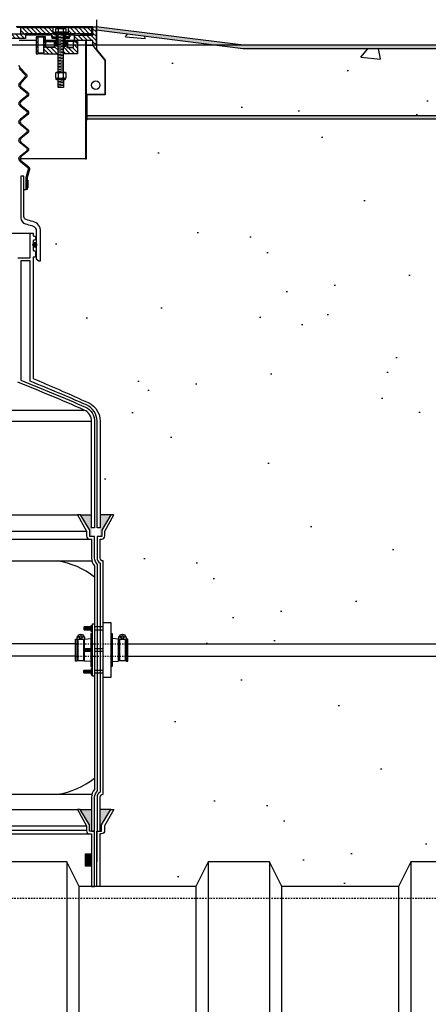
# Model space of a CAD drawing. Extents: x -169 to 7270, y -140 to 2984.
# Tile 607 of 656: x 6628 to 6661, y 906 to 986. Entities that reach past the tile are written whole.
import ezdxf

# ---------------------------------------------------------------- set-up
doc = ezdxf.new("R2010")
doc.units = 0
doc.header["$MEASUREMENT"] = 0
doc.header["$PDSIZE"] = 1
doc.linetypes.add('HIDDEN3', pattern=[0.1875, 0.125, -0.0625])
doc.linetypes.add('HIDDEN5', pattern=[0.05, 0.025, -0.025])
doc.layers.get('DEFPOINTS').update_dxf_attribs({"linetype": 'CONTINUOUS'})
for name, color, linetype in [('BOOT-CONDUIT', 1, 'CONTINUOUS'), ('CONCRETE-HATCH', 2, 'CONTINUOUS'), ('CONDUIT', 2, 'CONTINUOUS'), ('DIM', 3, 'CONTINUOUS'), ('FRP-COLLAR', 1, 'CONTINUOUS'), ('FRP-SUMP', 2, 'CONTINUOUS'), ('MULTI-PORT-MANHOLE', 4, 'CONTINUOUS'), ('MULTI-PORT-MANHOLE-HATCH', 252, 'CONTINUOUS'), ('MULTI-PORT-SHROUD', 1, 'CONTINUOUS'), ('PEAGRAVEL-HATCH', 3, 'CONTINUOUS'), ('TANK-SLAB', 6, 'CONTINUOUS'), ('TANK-UST', 5, 'CONTINUOUS'), ('TANK-UST-RIB', 7, 'CONTINUOUS')]:
    doc.layers.add(name, color=color, linetype=linetype)
doc.layers.add('FREEZE-LINES', color=8, linetype='CONTINUOUS', plot=False)
doc.styles.add('SIMPLEX', font='simplex')
doc.dimstyles.new('DIM64', dxfattribs={"dimscale": 64, "dimtxt": 0.09375, "dimasz": 0.09375, "dimexe": 0.0625, "dimexo": 0.0625, "dimgap": 0.046875, "dimtad": 1, "dimdec": 4, "dimzin": 3, "dimdsep": 46, "dimlunit": 4, "dimtxsty": 'SIMPLEX', "dimcen": 0, "dimclrd": 256, "dimclre": 256, "dimclrt": 256, "dimadec": 0, "dimazin": 0, "dimtfac": 1, "dimtdec": 4, "dimtmove": 0, "dimatfit": 3, "dimfxl": 1, "dimfrac": 2, "dimtolj": 1, "dimtzin": 0, "dimarcsym": 0})
pattern_1 = [(135, (14594.70566, -192.00985), (0.176776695, 0.176776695), [])]

# ---------------------------------------------------------------- blocks, each defined once
blk = doc.blocks.new('*D74')
at = {"layer": 'DEFPOINTS', "color": 0, "transparency": 16777216}
for p in [(7015.7, 978.296), (6391.694, 978.015), (6391.694, 700.523)]:
    blk.add_point(p, dxfattribs=at)
at = {"layer": 'DIM', "lineweight": -2, "transparency": 16777216}
for p, q in [((7015.7, 974.296), (7015.7, 696.523)), ((6391.694, 974.015), (6391.694, 696.523)), ((7009.7, 700.523), (6397.694, 700.523))]:
    blk.add_line(p, q, dxfattribs=at)
at = {"layer": 'DIM', "transparency": 16777216}
for points in [[(6397.694, 701.523), (6397.694, 699.523), (6391.694, 700.523)], [(7009.7, 701.523), (7009.7, 699.523), (7015.7, 700.523)]]:
    blk.add_solid(points, dxfattribs=at)
at = {"layer": 'DIM', "transparency": 16777216, "insert": (6703.697, 708.095), "char_height": 6, "attachment_point": 5, "style": 'SIMPLEX'}
blk.add_mtext('\\A1;52\'-0" (F.V. TANK SLAB)', dxfattribs=at)

msp = doc.modelspace()

# ---------------------------------------------------------------- hatches: boundary and pattern name
at = {"layer": 'CONCRETE-HATCH'}
h = msp.add_hatch(dxfattribs=at)
h.set_pattern_fill('AR-CONC', color=256, scale=2.67, style=0)
h.set_pattern_definition([(50, (6674.998, 981.345), (19.151, -1.6755), [2.0025, -22.0275]), (355, (6674.998, 981.345), (-3.705, 20.0835), [1.602, -17.622]), (100.45, (6676.593, 981.206), (15.446, 18.408), [1.702, -18.7205]), (46.184, (6674.998, 986.685), (28.495, -4.42), [3.004, -33.041]), (96.636, (6677.372, 986.317), (24.955, 26.009), [2.553, -28.081]), (351.184, (6674.998, 986.685), (24.955, 26.009), [2.403, -26.433]), (21, (6677.668, 985.35), (15.9374, -10.75), [2.0025, -22.0275]), (326, (6677.668, 985.35), (6.4965, 19.3615), [1.602, -17.622]), (71.45, (6678.996, 984.454), (22.434, 8.6116), [1.702, -18.7205]), (37.5, (6674.9975, 981.345), (0.3247, 8.8883), [0, -17.4084, 0, -17.889, 0, -17.6887]), (7.5, (6674.9975, 981.345), (7.024, 10.5308), [0, -10.1994, 0, -17.0079, 0, -6.7417]), (327.5, (6669.0434, 981.345), (14.2531, -0.6022), [0, -6.675, 0, -20.826, 0, -27.6345]), (317.5, (6666.373, 981.345), (15.571, 2.6728), [0, -8.6775, 0, -13.8306, 0, -19.6245])])
h.paths.add_polyline_path([(6715.60045, 982.76471), (6716.57545, 983.98346), (6716.57545, 984.01471), (6716.32545, 984.01471), (6716.32545, 985.23127), (6704.34296, 983.73346), (6646.29824, 983.73346), (6634.35496, 985.22637), (6634.35496, 983.67456), (6635.07038, 982.79832), (6635.07038, 979.97135), (6633.56245, 979.97135), (6633.56245, 978.29596), (6717.10045, 978.29596), (6717.10045, 980.01471), (6715.60045, 980.01471)])
at = {"layer": 'FRP-SUMP'}
h = msp.add_hatch(color=256, dxfattribs=at)
edge = h.paths.add_edge_path()
edge.add_ellipse((6629.32709, 967.75721), major_axis=(0, 0.2), ratio=0.72085956, start_angle=282.6782111, end_angle=431.0318319)
edge.add_line((6629.19075, 967.82221), (6629.19075, 967.6922))
edge.add_ellipse((6629.32709, 967.75721), major_axis=(0, 0.2), ratio=0.72085956, start_angle=108.9681681, end_angle=257.3217889)
edge.add_line((6629.46775, 967.71331), (6629.46775, 967.8011))
for points in [[(6633.94787, 945.77096), (6633.04787, 945.77096), (6633.79787, 944.52096), (6633.79787, 944.02096), (6633.94787, 944.02096)], [(6635.53132, 945.77096), (6634.64787, 945.77096), (6634.64787, 944.02096), (6634.78132, 944.02096), (6634.78132, 944.52096)], [(6633.94787, 921.77328), (6633.03363, 921.77328), (6633.78363, 920.52328), (6633.78363, 920.02328), (6633.93363, 920.02328), (6633.94787, 920.02328)], [(6635.51708, 921.77328), (6634.64787, 921.77328), (6634.64787, 920.02328), (6634.76708, 920.02328), (6634.76708, 920.52328)], [(6633.44787, 918.16648), (6633.94787, 918.16648), (6633.94787, 917.16648), (6633.44787, 917.16648)]]:
    msp.add_hatch(color=256, dxfattribs=at).paths.add_polyline_path(points)
at = {"layer": 'MULTI-PORT-MANHOLE-HATCH', "linetype": 'Continuous'}
h = msp.add_hatch(dxfattribs=at)
h.set_pattern_fill('LINE', color=256, scale=2, angle=45, style=0)
h.set_pattern_definition(pattern_1)
h.paths.add_polyline_path([(6627.44075, 984.57721), (6627.44075, 984.95221), (6628.19075, 984.95221), (6628.19075, 985.45221), (6630.80012, 985.45221), (6630.80012, 984.95221), (6628.56575, 984.95221), (6628.56575, 984.57721)])
h = msp.add_hatch(dxfattribs=at)
h.set_pattern_fill('LINE', color=256, scale=2, angle=45, style=0)
h.set_pattern_definition(pattern_1)
h.paths.add_polyline_path([(6632.08137, 985.45221), (6633.94075, 985.45221), (6633.94075, 984.95221), (6632.08137, 984.95221)])
h = msp.add_hatch(dxfattribs=at)
h.set_pattern_fill('LINE', color=256, scale=2, angle=45, style=0)
h.set_pattern_definition(pattern_1)
h.paths.add_polyline_path([(6634.06575, 984.01471), (6634.06575, 984.38971), (6632.56575, 984.38971), (6632.56575, 984.82721), (6634.06575, 984.82721), (6634.06575, 985.51471), (6634.31575, 985.51471), (6634.31575, 984.01471)])
h = msp.add_hatch(dxfattribs=at)
h.set_pattern_fill('LINE', color=256, scale=2, angle=45, style=0)
h.set_pattern_definition(pattern_1)
h.paths.add_polyline_path([(6630.06575, 984.70221), (6630.19075, 984.70221), (6630.19075, 983.85846, 0.41421356), (6630.222, 983.82721), (6630.9095, 983.82721, 0.41421356), (6630.94075, 983.85846), (6630.94075, 984.32721), (6631.0345, 984.32721), (6631.0345, 983.95221), (6631.19075, 983.95221), (6631.222, 983.92096), (6631.222, 983.35846), (6631.19075, 983.32721), (6630.06575, 983.32721)])
h.paths.add_polyline_path([(6629.44075, 984.70221), (6629.56575, 984.70221), (6629.56575, 983.32721), (6629.44075, 983.32721)])
h = msp.add_hatch(dxfattribs=at)
h.set_pattern_fill('LINE', color=256, scale=2, angle=45, style=0)
h.set_pattern_definition(pattern_1)
h.paths.add_polyline_path([(6631.69856, 984.85846), (6631.972, 984.85846), (6631.972, 985.07721), (6632.05012, 985.07721), (6632.05012, 984.95221), (6632.19075, 984.95221), (6632.19075, 984.70221), (6631.69856, 984.70221)])
h.paths.add_polyline_path([(6630.69075, 984.95221), (6630.83137, 984.95221), (6630.83137, 985.07721), (6630.9095, 985.07721), (6630.9095, 984.85846), (6631.18294, 984.85846), (6631.18294, 984.70221), (6630.69075, 984.70221)])
h.paths.add_polyline_path([(6630.75325, 984.70221), (6631.1595, 984.70221), (6631.1595, 984.57721), (6630.75325, 984.57721)])
h.paths.add_polyline_path([(6631.722, 984.70221), (6632.12825, 984.70221), (6632.12825, 984.57721), (6631.722, 984.57721)])
h = msp.add_hatch(dxfattribs=at)
h.set_pattern_fill('LINE', color=256, scale=2, angle=45, style=0)
h.set_pattern_definition(pattern_1)
h.paths.add_polyline_path([(6631.6595, 983.92096), (6631.69075, 983.95221), (6631.847, 983.95221), (6631.847, 984.32721), (6631.94075, 984.32721), (6631.94075, 983.85846, 0.41421356), (6631.972, 983.82721), (6632.41447, 983.82721), (6632.44324, 983.8314), (6632.46429, 983.84284), (6632.472, 983.85846), (6632.472, 984.32721), (6632.81575, 984.32721), (6632.81575, 983.32721), (6631.69075, 983.32721), (6631.6595, 983.35846)])
h = msp.add_hatch(dxfattribs=at)
h.set_pattern_fill('LINE', color=256, scale=2, angle=45, style=0)
h.set_pattern_definition(pattern_1)
h.paths.add_polyline_path([(6633.46605, 974.76471), (6633.54075, 974.76471), (6633.54075, 984.38971), (6633.46605, 984.38971)])
at = {"layer": 'PEAGRAVEL-HATCH'}
h = msp.add_hatch(dxfattribs=at)
h.set_pattern_fill('AR-SAND', color=256, scale=7.5, style=0)
h.set_pattern_definition([(37.5, (6633.541, 961.812), (-0.4725, 14.4512), [0, -11.4, 0, -12.75, 0, -12.1875]), (7.5, (6633.54, 961.812), (13.273, 21.166), [0, -6.15, 0, -10.275, 0, -3.9375]), (327.5, (6624.316, 961.812), (23.356, 0.0424), [0, -3.75, 0, -13.5, 0, -17.625]), (317.5, (6624.316, 961.812), (22.546, 6.5826), [0, -1.875, 0, -8.85, 0, -10.125])])
h.paths.add_polyline_path([(6633.54075, 978.01471), (6670.69428, 978.01471), (6670.69428, 961.8125), (6633.54075, 961.8125)])
h = msp.add_hatch(dxfattribs=at)
h.set_pattern_fill('AR-SAND', color=256, scale=7.5, style=0)
h.set_pattern_definition([(37.5, (6631.043, 967.817), (-0.472, 14.451), [0, -11.4, 0, -12.75, 0, -12.1875]), (7.5, (6631.043, 967.817), (13.273, 21.166), [0, -6.15, 0, -10.275, 0, -3.9375]), (327.5, (6621.818, 967.817), (23.356, 0.042), [0, -3.75, 0, -13.5, 0, -17.625]), (317.5, (6621.818, 967.817), (22.546, 6.583), [0, -1.875, 0, -8.85, 0, -10.125])])
h.paths.add_polyline_path([(6633.54075, 974.76471), (6633.46605, 974.76471), (6628.1389, 974.76471, 0.20935884), (6628.20567, 974.62992), (6628.83614, 974.10089, -0.29327684), (6628.8964, 973.90753), (6628.73991, 973.33865, 0.0672126), (6628.722, 973.20603), (6628.722, 973.02355), (6628.752, 973.02355), (6628.752, 972.39855), (6628.722, 972.27355), (6628.62825, 972.27355), (6628.44075, 972.27355), (6628.44075, 970.05822, 0.33950342), (6628.62609, 969.81672, -0.00313047), (6629.18614, 969.663, -0.33601583), (6629.80602, 968.84474), (6629.80602, 966.63109), (6629.80615, 966.47039), (6629.64753, 966.47039), (6629.45602, 966.63109), (6629.38075, 966.83409, -0.41421356), (6629.31825, 966.77159), (6629.25075, 966.77159, 0.41431697), (6629.19075, 966.71157), (6629.19248, 961.79407), (6633.54075, 961.79407)])
h = msp.add_hatch(dxfattribs=at)
h.set_pattern_fill('AR-SAND', color=256, scale=7.5, style=0)
h.set_pattern_definition([(37.5, (6629.192, 935.266), (-0.4725, 14.4512), [0, -11.4, 0, -12.75, 0, -12.1875]), (7.5, (6629.192, 935.266), (13.273, 21.166), [0, -6.15, 0, -10.275, 0, -3.9375]), (327.5, (6619.967, 935.266), (23.356, 0.0424), [0, -3.75, 0, -13.5, 0, -17.625]), (317.5, (6619.967, 935.266), (22.546, 6.5826), [0, -1.875, 0, -8.85, 0, -10.125])])
h.paths.add_polyline_path([(6670.69428, 961.79407), (6629.19248, 961.79407), (6629.19422, 956.87655, -0.00822165), (6633.40398, 955.03406, -0.33671624), (6634.64787, 953.39639), (6634.64787, 945.77096), (6635.53132, 945.77096), (6635.76785, 945.77096), (6635.03132, 944.45572), (6635.03132, 944.05737, -0.41421356), (6634.78132, 943.80737), (6634.64787, 943.80737), (6634.64787, 942.27096, 0.41421356), (6634.89787, 942.02096), (6634.89787, 937.00876), (6635.51662, 937.00876), (6635.51662, 936.11157), (6635.64037, 936.11157), (6635.64037, 935.69869), (6636.16338, 935.66211), (6636.16338, 935.83262, -0.6000578), (6636.20826, 935.86555, 0.46507483), (6636.22838, 935.87609, -0.80321759), (6636.69239, 935.87609, 0.57507133), (6636.71392, 935.8621, -0.53001081), (6636.75738, 935.83319), (6636.75738, 935.66298), (6636.89351, 935.66298), (6636.89351, 935.26576), (6670.69428, 935.26576)])
h = msp.add_hatch(dxfattribs=at)
h.set_pattern_fill('AR-SAND', color=256, scale=7.5, style=0)
h.set_pattern_definition([(37.5, (6634.898, 915.523), (-0.4725, 14.4512), [0, -11.4, 0, -12.75, 0, -12.1875]), (7.5, (6634.898, 915.523), (13.273, 21.166), [0, -6.15, 0, -10.275, 0, -3.9375]), (327.5, (6625.673, 915.523), (23.356, 0.0424), [0, -3.75, 0, -13.5, 0, -17.625]), (317.5, (6625.673, 915.523), (22.546, 6.5826), [0, -1.875, 0, -8.85, 0, -10.125])])
h.paths.add_polyline_path([(6670.69428, 934.26576), (6636.89351, 934.26576), (6636.89351, 933.8686), (6636.76976, 933.8686), (6636.76976, 933.93048), (6636.70788, 933.93048), (6636.70788, 933.91464), (6636.21288, 933.91464), (6636.15101, 933.93048), (6636.15101, 933.8686), (6635.64037, 933.8329), (6635.64037, 933.42001), (6635.51662, 933.42001), (6635.51662, 932.52282), (6634.89787, 932.52282), (6634.89787, 923.02328), (6634.89787, 921.77328), (6635.51708, 921.77328), (6635.75361, 921.77328), (6635.01708, 920.45804), (6635.01708, 920.05969, -0.26074536), (6634.89787, 919.84663), (6634.89787, 915.52328), (6642.44428, 915.52328), (6643.44428, 917.52328), (6648.44428, 917.52328), (6649.44428, 915.52328), (6658.94428, 915.52328), (6659.94428, 917.52328), (6664.94428, 917.52328), (6665.94428, 915.52328), (6670.69428, 915.52328)])
at = {"layer": 'TANK-SLAB'}
for points in [[(6716.32545, 985.23127), (6716.32545, 985.51471), (6704.32545, 984.01471), (6646.31575, 984.01471), (6634.31575, 985.51471), (6634.31575, 985.23127), (6646.29824, 983.73346), (6704.34296, 983.73346)], [(6717.10045, 978.29596), (6633.54075, 978.29596), (6633.54075, 978.01471), (6717.10045, 978.01471)]]:
    msp.add_hatch(color=256, dxfattribs=at).paths.add_polyline_path(points)

# ---------------------------------------------------------------- linework, layer by layer
at = {"layer": 'BOOT-CONDUIT', "color": 8}
for p, q in [((6633.35993, 936.40362), (6633.35993, 936.65112)), ((6633.42243, 936.40362), (6633.42243, 936.65112)), ((6633.48493, 936.40362), (6633.48493, 936.65112)), ((6633.54743, 936.40362), (6633.54743, 936.65112)), ((6633.60993, 936.40362), (6633.60993, 936.65112)), ((6633.67243, 936.40362), (6633.67243, 936.65112)), ((6633.73493, 936.40362), (6633.73493, 936.65112)), ((6633.79743, 936.40362), (6633.79743, 936.65112)), ((6633.85993, 936.40362), (6633.85993, 936.65112)), ((6633.35993, 934.88954), (6633.35993, 934.64204)), ((6633.42243, 934.88954), (6633.42243, 934.64204)), ((6633.48493, 934.88954), (6633.48493, 934.64204)), ((6633.54743, 934.88954), (6633.54743, 934.64204)), ((6633.60993, 934.88954), (6633.60993, 934.64204)), ((6633.67243, 934.88954), (6633.67243, 934.64204)), ((6633.73493, 934.88954), (6633.73493, 934.64204)), ((6633.79743, 934.88954), (6633.79743, 934.64204)), ((6633.85993, 934.88954), (6633.85993, 934.64204)), ((6633.35993, 933.12797), (6633.35993, 932.88047)), ((6633.42243, 933.12797), (6633.42243, 932.88047)), ((6633.48493, 933.12797), (6633.48493, 932.88047)), ((6633.54743, 933.12797), (6633.54743, 932.88047)), ((6633.60993, 933.12797), (6633.60993, 932.88047)), ((6633.67243, 933.12797), (6633.67243, 932.88047)), ((6633.73493, 933.12797), (6633.73493, 932.88047)), ((6633.79743, 933.12797), (6633.79743, 932.88047)), ((6633.85993, 933.12797), (6633.85993, 932.88047))]:
    msp.add_line(p, q, dxfattribs=at)
at = {"layer": 'BOOT-CONDUIT', "color": 7}
for p, q in [((6634.01492, 936.62686), (6633.90899, 936.62686)), ((6634.89787, 936.65122), (6634.19787, 936.65122)), ((6633.90899, 936.42787), (6634.01492, 936.42787)), ((6634.19787, 936.40372), (6634.89787, 936.40372)), ((6633.90899, 934.86529), (6634.01492, 934.86529)), ((6634.19787, 934.88944), (6634.89787, 934.88944)), ((6634.01492, 934.6663), (6633.90899, 934.6663)), ((6634.89787, 934.64194), (6634.19787, 934.64194)), ((6633.90899, 933.10371), (6634.01492, 933.10371)), ((6634.01492, 932.90472), (6633.90899, 932.90472)), ((6634.19787, 933.12786), (6634.89787, 933.12786)), ((6634.89787, 932.88036), (6634.19787, 932.88036))]:
    msp.add_line(p, q, dxfattribs=at)
at = {"layer": 'BOOT-CONDUIT', "linetype": 'Continuous'}
for p, q in [((6635.51662, 936.11157), (6635.64037, 936.11157)), ((6635.64037, 936.11157), (6635.64037, 933.42001)), ((6632.76177, 935.6011), (6632.82365, 935.6011)), ((6633.31865, 935.6011), (6633.38052, 935.6011)), ((6636.21288, 935.6011), (6636.15101, 935.6011)), ((6636.76976, 935.6011), (6636.70788, 935.6011)), ((6632.82365, 933.93048), (6632.76177, 933.93048)), ((6633.38052, 933.93048), (6633.31865, 933.93048)), ((6635.64037, 933.42001), (6635.51662, 933.42001)), ((6636.15101, 933.93048), (6636.21288, 933.93048)), ((6636.70788, 933.93048), (6636.76976, 933.93048))]:
    msp.add_line(p, q, dxfattribs=at)
at = {"layer": 'BOOT-CONDUIT', "color": 7}
for points in [[(6633.90899, 936.65112), (6633.35993, 936.65112), (6633.32899, 936.62018), (6633.32899, 936.43456), (6633.33171, 936.43184), (6633.35993, 936.40362), (6633.90899, 936.40362)], [(6634.01492, 936.27988), (6633.92813, 936.27988), (6633.90899, 936.31303), (6633.90899, 936.7417), (6633.92813, 936.77486), (6634.01492, 936.77486)], [(6632.82365, 935.61694), (6632.82365, 933.91464), (6633.31865, 933.91464), (6633.31865, 935.61694)], [(6633.90899, 934.64204), (6633.35993, 934.64204), (6633.32899, 934.67298), (6633.32899, 934.8586), (6633.33171, 934.86132), (6633.35993, 934.88954), (6633.90899, 934.88954)], [(6634.01492, 935.01328), (6633.92813, 935.01328), (6633.90899, 934.98013), (6633.90899, 934.55146), (6633.92813, 934.5183), (6634.01492, 934.5183)], [(6636.21288, 935.61694), (6636.21288, 933.91464), (6636.70788, 933.91464), (6636.70788, 935.61694)], [(6633.90899, 932.88047), (6633.35993, 932.88047), (6633.32899, 932.9114), (6633.32899, 933.09703), (6633.33171, 933.09975), (6633.35993, 933.12797), (6633.90899, 933.12797)], [(6634.01492, 933.25171), (6633.92813, 933.25171), (6633.90899, 933.21855), (6633.90899, 932.78988), (6633.92813, 932.75672), (6634.01492, 932.75672)]]:
    msp.add_lwpolyline(points, dxfattribs=at)
at = {"layer": 'BOOT-CONDUIT'}
msp.add_lwpolyline([(6634.01492, 936.90432), (6634.19787, 936.90432), (6634.19787, 932.62752), (6634.01492, 932.62752), (6634.01492, 936.90432), (6634.01492, 936.84888)], dxfattribs=at)
at = {"layer": 'BOOT-CONDUIT', "linetype": 'Continuous'}
for points in [[(6634.89787, 932.52282), (6634.89787, 937.00876), (6635.51662, 937.00876), (6635.51662, 932.52282)], [(6632.76177, 933.8686), (6632.63802, 933.8686), (6632.63802, 935.66298), (6632.76177, 935.66298), (6632.76177, 935.6011), (6632.76177, 933.93048)], [(6636.89351, 933.8686), (6636.89351, 935.66298), (6636.76976, 935.66298), (6636.76976, 935.6011), (6636.76976, 933.93048), (6636.76976, 933.8686)]]:
    msp.add_lwpolyline(points, close=True, dxfattribs=at)
at = {"layer": 'BOOT-CONDUIT', "color": 7}
for points in [[(6633.30316, 935.87609, 0.35187184), (6633.31766, 935.86444), (6633.3369, 935.86444, -0.41421356), (6633.36815, 935.83262), (6633.36815, 935.64819, -0.41421356), (6633.33632, 935.61694), (6632.8054, 935.61694, -0.41421341), (6632.77415, 935.64877), (6632.77415, 935.83319, -0.41421372), (6632.80598, 935.86444), (6632.82464, 935.86444, 0.35188198), (6632.83914, 935.87609)], [(6632.95235, 935.82484), (6632.83355, 935.82484, -1), (6633.30875, 935.82484), (6633.18995, 935.82484)], [(6636.69239, 935.87609, 0.35187184), (6636.70689, 935.86444), (6636.72613, 935.86444, -0.41421356), (6636.75738, 935.83262), (6636.75738, 935.64819, -0.41421356), (6636.72556, 935.61694), (6636.19463, 935.61694, -0.41421341), (6636.16338, 935.64877), (6636.16338, 935.83319, -0.41421372), (6636.19521, 935.86444), (6636.21388, 935.86444, 0.35188198), (6636.22838, 935.87609)], [(6636.34158, 935.82484), (6636.22278, 935.82484, -1), (6636.69798, 935.82484), (6636.57918, 935.82484)]]:
    msp.add_lwpolyline(points, format="xyb", dxfattribs=at)
at = {"layer": 'BOOT-CONDUIT', "linetype": 'Continuous'}
for points in [[(6633.38052, 934.88954), (6633.38052, 935.6011), (6633.38052, 935.66298), (6633.89117, 935.69869)], [(6634.01492, 936.11157), (6633.89117, 936.11157), (6633.89117, 934.88954)], [(6635.64037, 933.8329), (6636.15101, 933.8686), (6636.15101, 935.6011), (6636.15101, 935.66298), (6635.64037, 935.69869)], [(6633.89117, 933.8329), (6633.38052, 933.8686), (6633.38052, 934.64204)], [(6633.89117, 934.64204), (6633.89117, 933.42001), (6634.01492, 933.42001)]]:
    msp.add_lwpolyline(points, dxfattribs=at)
at = {"layer": 'BOOT-CONDUIT', "color": 7}
for centre in [(6633.07115, 935.82484), (6636.46038, 935.82484)]:
    msp.add_circle(centre, 0.1188, dxfattribs=at)
at = {"layer": 'BOOT-CONDUIT', "color": 8}
for centre in [(6633.07115, 935.82484), (6636.46038, 935.82484)]:
    msp.add_circle(centre, 0.10296, dxfattribs=at)
at = {"layer": 'CONDUIT'}
for p, q in [((6632.63802, 935.26579), (6623.05863, 935.26579)), ((6636.89351, 935.26576), (6713.74768, 935.26576)), ((6632.63802, 934.26579), (6623.05863, 934.26579)), ((6636.89351, 934.26576), (6713.74768, 934.26576))]:
    msp.add_line(p, q, dxfattribs=at)
at = {"layer": 'CONDUIT', "color": 8, "linetype": 'HIDDEN5'}
for p, q in [((6632.63802, 935.26579), (6636.89351, 935.26579)), ((6632.63802, 934.26579), (6636.89351, 934.26579))]:
    msp.add_line(p, q, dxfattribs=at)
at = {"layer": 'DEFPOINTS'}
msp.add_lwpolyline([(6634.35496, 986.09576), (6634.35496, 983.67456), (6635.07038, 982.79832), (6635.07038, 979.97135), (6633.56245, 979.97135), (6633.56245, 977.91141)], dxfattribs=at)
at = {"layer": 'FREEZE-LINES', "linetype": 'Continuous'}
msp.add_line((7225.69428, 984.01471), (6181.69428, 984.01471), dxfattribs=at)
at = {"layer": 'FRP-COLLAR', "color": 7, "linetype": 'Continuous'}
for p, q in [((6623.55863, 921.77328), (6632.7971, 921.77328)), ((6623.40904, 920.45804), (6633.53363, 920.45804)), ((6623.41297, 919.80969), (6633.78363, 919.80969)), ((6633.53363, 920.05969), (6623.41778, 920.05969))]:
    msp.add_line(p, q, dxfattribs=at)
at = {"layer": 'FRP-COLLAR'}
for points in [[(6634.18363, 915.52328), (6634.18363, 920.02328), (6633.93363, 920.02328), (6633.78363, 920.02328), (6633.78363, 920.52328), (6633.03363, 921.77328), (6632.7971, 921.77328), (6633.53363, 920.45804), (6633.53363, 920.05969, 0.41421356), (6633.78363, 919.80969), (6633.93363, 919.80969), (6633.93363, 915.52328)], [(6634.38363, 915.52328), (6634.38363, 920.02328), (6634.38363, 917.52328), (6634.38363, 920.02328), (6634.38363, 917.52328), (6634.38363, 920.02328), (6634.63363, 920.02328), (6634.76708, 920.02328), (6634.76708, 920.52328), (6635.51708, 921.77328), (6635.75361, 921.77328), (6635.01708, 920.45804), (6635.01708, 920.05969, -0.41421356), (6634.76708, 919.80969), (6634.63363, 919.80969), (6634.63363, 915.52328)]]:
    msp.add_lwpolyline(points, format="xyb", close=True, dxfattribs=at)
at = {"layer": 'FRP-SUMP', "color": 7, "linetype": 'Continuous'}
for p, q in [((6626.48366, 968.71159), (6628.94075, 968.71159)), ((6623.05864, 954.3107), (6633.35287, 954.3107)), ((6623.05864, 953.39639), (6633.94787, 953.39639)), ((6623.05863, 945.77096), (6632.81134, 945.77096)), ((6623.05863, 944.45572), (6633.54787, 944.45572)), ((6623.05863, 943.80737), (6633.79787, 943.80737))]:
    msp.add_line(p, q, dxfattribs=at)
at = {"layer": 'FRP-SUMP'}
for p, q in [((6633.04787, 945.77096), (6633.94787, 945.77096)), ((6635.53132, 945.77096), (6634.64787, 945.77096)), ((6633.03363, 921.77328), (6633.94787, 921.77328)), ((6635.51708, 921.77328), (6634.64787, 921.77328))]:
    msp.add_line(p, q, dxfattribs=at)
at = {"layer": 'FRP-SUMP', "color": 7}
for p, q in [((6623.05863, 942.02096), (6633.98135, 942.02096)), ((6623.67839, 923.02328), (6633.98135, 923.02328))]:
    msp.add_line(p, q, dxfattribs=at)
at = {"layer": 'FRP-SUMP'}
for points in [[(6629.09112, 969.32614, -0.33616492), (6629.45602, 968.84474), (6629.45602, 966.63109), (6629.64753, 966.47039), (6629.80615, 966.47039), (6629.80602, 966.63109), (6629.80602, 968.84474, 0.33616492), (6629.1857, 969.66312, 0.00312802), (6628.62609, 969.81672, -0.33950342), (6628.44075, 970.05822), (6628.44075, 973.34109), (6628.19102, 973.34109), (6628.19102, 969.95415, 0.33985649), (6628.56231, 969.471, -0.00350371)], [(6634.19787, 920.02328), (6634.19787, 922.77328, -0.22167085), (6634.44787, 923.30947), (6634.44787, 941.73477, -0.22167085), (6634.19787, 942.27096), (6634.19787, 944.02096), (6633.94787, 944.02096), (6633.79787, 944.02096), (6633.79787, 944.52096), (6633.04787, 945.77096), (6632.81134, 945.77096), (6633.54787, 944.45572), (6633.54787, 944.05737, 0.41421356), (6633.79787, 943.80737), (6633.94787, 943.80737), (6633.94787, 942.27096, 0.18776323), (6634.19787, 941.6287), (6634.19787, 923.41554, 0.18776323), (6633.94787, 922.77328), (6633.94787, 920.02328), (6634.19787, 920.02328)], [(6634.39787, 944.02096), (6634.39787, 942.27096, 0.26794919), (6634.64787, 941.83794), (6634.64787, 923.20629, 0.26794919), (6634.39787, 922.77328), (6634.39787, 920.02328), (6634.64787, 920.02328), (6634.64787, 922.77328, -0.41421356), (6634.89787, 923.02328), (6634.89787, 942.02096), (6634.89787, 942.02096, -0.41421356), (6634.64787, 942.27096), (6634.64787, 943.80737), (6634.78132, 943.80737, 0.41421356), (6635.03132, 944.05737), (6635.03132, 944.45572), (6635.76785, 945.77096), (6635.53132, 945.77096), (6634.78132, 944.52096), (6634.78132, 944.02096), (6634.64787, 944.02096), (6634.39787, 944.02096), (6634.39787, 944.02096), (6634.39787, 944.02096), (6634.39787, 944.02096)]]:
    msp.add_lwpolyline(points, format="xyb", close=True, dxfattribs=at)
msp.add_lwpolyline([(6627.94075, 966.71159), (6628.94075, 966.71159), (6628.94075, 968.71159), (6629.19075, 968.71159), (6629.19075, 968.53471, 0.41421356), (6629.25075, 968.47471), (6629.32075, 968.47471, -0.41421356), (6629.38075, 968.41471), (6629.38075, 968.20909, -0.41421356), (6629.31825, 968.14659), (6629.25575, 968.14659, 0.38676832), (6629.19075, 968.08409), (6629.19075, 967.33409, 0.38676832), (6629.25575, 967.27159), (6629.31825, 967.27159, -0.41421356), (6629.38075, 967.20909), (6629.38075, 966.83409, -0.41421356), (6629.31825, 966.77159), (6629.25075, 966.77159, 0.41421356), (6629.19075, 966.71159), (6629.19422, 956.87655, -0.00822165), (6633.40398, 955.03406, -0.33671624), (6634.64787, 953.39639), (6634.64787, 944.7256), (6634.39787, 944.7256), (6634.39787, 953.39639, 0.29672907), (6633.53512, 954.72214, 0.0090466), (6628.94075, 956.65861), (6628.94075, 966.46159), (6628.19075, 966.46159), (6628.19075, 956.74136, -0.01036772), (6633.45412, 954.53928, -0.29672907), (6634.19787, 953.39639), (6634.19787, 944.7256), (6633.94787, 944.7256), (6633.94787, 953.39639, 0.29672907), (6633.35287, 954.3107, 0.01067744), (6627.94075, 956.57108)], format="xyb", dxfattribs=at)
msp.add_lwpolyline([(6633.94787, 917.16648), (6633.44787, 917.16648), (6633.44787, 918.16648), (6633.94787, 918.16648)], close=True, dxfattribs=at)
at = {"layer": 'FRP-SUMP', "color": 7}
for centre, start, end in [((6630.23058, 935.72546), 51.4389051, 81.5570517), ((6630.23058, 929.31878), 278.4429483, 308.5610949)]:
    msp.add_arc(centre, 6.36447, start, end, dxfattribs=at)
at = {"layer": 'FRP-SUMP'}
msp.add_ellipse((6629.32709, 967.75721), major_axis=(0, 0.2), ratio=0.72085956, dxfattribs=at)
at = {"layer": 'MULTI-PORT-MANHOLE', "color": 7, "linetype": 'Continuous'}
for p, q in [((6634.06575, 985.51471), (6627.81644, 985.51471)), ((6632.08137, 985.45221), (6630.80012, 985.45221)), ((6630.69075, 984.82721), (6628.56575, 984.82721)), ((6630.06575, 984.70221), (6629.56575, 984.70221)), ((6631.1595, 984.57721), (6631.222, 984.57721)), ((6631.18072, 984.88847), (6631.222, 984.88847)), ((6631.18294, 984.85846), (6631.222, 984.85846)), ((6631.18294, 984.70221), (6631.222, 984.70221)), ((6631.69856, 984.85846), (6631.6595, 984.85846)), ((6631.69856, 984.70221), (6631.6595, 984.70221)), ((6631.722, 984.57721), (6631.6595, 984.57721)), ((6632.56575, 984.82721), (6632.19075, 984.82721)), ((6629.44075, 984.38971), (6628.05592, 984.38971)), ((6631.222, 984.38971), (6630.19075, 984.38971)), ((6630.222, 984.32721), (6630.9095, 984.32721)), ((6631.0345, 984.32721), (6631.09359, 984.32721)), ((6631.847, 984.32721), (6631.7879, 984.32721)), ((6632.56575, 984.38971), (6631.80737, 984.38971)), ((6632.47199, 984.32721), (6631.98897, 984.32721)), ((6630.06575, 983.32721), (6629.56575, 983.32721)), ((6633.46605, 974.76471), (6628.1389, 974.76471))]:
    msp.add_line(p, q, dxfattribs=at)
at = {"layer": 'MULTI-PORT-MANHOLE', "color": 254, "linetype": 'Continuous'}
for p, q in [((6628.19075, 985.45221), (6627.89225, 985.45221)), ((6631.6595, 984.96906), (6631.70077, 984.96906)), ((6631.70077, 984.88847), (6631.6595, 984.88847))]:
    msp.add_line(p, q, dxfattribs=at)
at = {"layer": 'MULTI-PORT-MANHOLE', "linetype": 'Continuous'}
msp.add_line((6628.19075, 984.95221), (6628.56575, 984.95221), dxfattribs=at)
at = {"layer": 'MULTI-PORT-MANHOLE', "color": 1, "linetype": 'HIDDEN5', "ltscale": 0.4}
for p, q in [((6629.56575, 984.70221), (6629.56575, 983.32721)), ((6630.06575, 984.70221), (6630.06575, 983.32721))]:
    msp.add_line(p, q, dxfattribs=at)
at = {"layer": 'MULTI-PORT-MANHOLE', "color": 2, "linetype": 'Continuous'}
for p, q in [((6630.0345, 984.67096), (6629.597, 984.67096)), ((6631.222, 981.7889), (6631.222, 984.99907)), ((6631.22424, 985.33355), (6631.22424, 985.07906)), ((6631.65725, 985.07906), (6631.65725, 985.33355)), ((6631.6595, 981.7889), (6631.6595, 984.99907)), ((6630.0345, 983.35846), (6629.597, 983.35846)), ((6631.22424, 981.73089), (6631.22424, 981.38291)), ((6631.65725, 981.38291), (6631.65725, 981.73089))]:
    msp.add_line(p, q, dxfattribs=at)
at = {"layer": 'MULTI-PORT-MANHOLE', "color": 3, "linetype": 'Continuous'}
msp.add_line((6631.6595, 983.90229), (6631.6595, 984.84197), dxfattribs=at)
at = {"layer": 'MULTI-PORT-MANHOLE', "linetype": 'Continuous'}
for points in [[(6627.44075, 984.57721), (6627.44075, 984.95221), (6628.19075, 984.95221), (6628.19075, 985.45221), (6630.80012, 985.45221), (6630.80012, 984.95221), (6628.56575, 984.95221), (6628.56575, 984.57721)], [(6632.08137, 985.45221), (6633.94075, 985.45221), (6633.94075, 984.95221), (6632.08137, 984.95221)], [(6634.06575, 984.01471), (6634.06575, 984.38971), (6632.56575, 984.38971), (6632.56575, 984.82721), (6634.06575, 984.82721), (6634.06575, 985.51471), (6634.31575, 985.51471), (6634.31575, 984.01471)], [(6633.46605, 974.76471), (6633.54075, 974.76471), (6633.54075, 984.38971), (6633.46605, 984.38971), (6633.46605, 974.76471)]]:
    msp.add_lwpolyline(points, close=True, dxfattribs=at)
at = {"layer": 'MULTI-PORT-MANHOLE', "color": 2, "linetype": 'Continuous'}
for points in [[(6631.81575, 985.07906), (6631.87376, 985.07906), (6631.87376, 985.33355), (6631.81575, 985.39156), (6631.06575, 985.39156), (6631.00774, 985.33355), (6631.00774, 985.07906), (6631.06575, 985.07906)], [(6629.597, 983.35846), (6629.597, 984.67096), (6629.56575, 984.70221), (6629.44075, 984.70221), (6629.44075, 983.32721), (6629.56575, 983.32721)], [(6630.9095, 985.07721), (6630.83137, 985.07721), (6630.83137, 984.95221), (6630.69075, 984.95221), (6630.69075, 984.70221), (6631.18294, 984.70221), (6631.18294, 984.85846), (6630.9095, 984.85846)], [(6631.1595, 984.57721), (6630.75325, 984.57721), (6630.75325, 984.70221), (6631.1595, 984.70221), (6631.1595, 984.57721)], [(6631.972, 985.07721), (6632.05012, 985.07721), (6632.05012, 984.95221), (6632.19075, 984.95221), (6632.19075, 984.70221), (6631.69856, 984.70221), (6631.69856, 984.85846), (6631.972, 984.85846)], [(6631.722, 984.57721), (6631.722, 984.70221), (6632.12825, 984.70221), (6632.12825, 984.57721), (6631.722, 984.57721)], [(6631.81575, 981.3249), (6631.87376, 981.38291), (6631.87376, 981.73089), (6631.81575, 981.7889), (6631.06575, 981.7889), (6631.00774, 981.73089), (6631.00774, 981.38291), (6631.06575, 981.3249)]]:
    msp.add_lwpolyline(points, close=True, dxfattribs=at)
for points in [[(6631.00774, 985.33355), (6631.05286, 985.37088), (6631.1024, 985.39156), (6631.11599, 985.39156), (6631.11599, 985.39156), (6631.17226, 985.37505), (6631.22424, 985.33355), (6631.27284, 985.35569), (6631.3485, 985.38039), (6631.42975, 985.3914), (6631.44075, 985.39156), (6631.58026, 985.36646), (6631.65725, 985.33355), (6631.70238, 985.37088), (6631.75191, 985.39156), (6631.76551, 985.39156), (6631.82178, 985.37505), (6631.87376, 985.33355)], [(6631.00774, 981.73089), (6631.05286, 981.76822), (6631.1024, 981.7889), (6631.11599, 981.7889), (6631.11599, 981.7889), (6631.17226, 981.77238), (6631.22424, 981.73089), (6631.27284, 981.75303), (6631.3485, 981.77772), (6631.42975, 981.78874), (6631.44075, 981.7889), (6631.58026, 981.76379), (6631.65725, 981.73089), (6631.70238, 981.76822), (6631.75191, 981.7889), (6631.76551, 981.7889), (6631.82178, 981.77238), (6631.87376, 981.73089)], [(6631.00774, 981.38291), (6631.05286, 981.34558), (6631.1024, 981.3249), (6631.11599, 981.3249), (6631.11599, 981.3249), (6631.17226, 981.34142), (6631.22424, 981.38291), (6631.27284, 981.36077), (6631.3485, 981.33608), (6631.42975, 981.32506), (6631.44075, 981.3249), (6631.58026, 981.35001), (6631.65725, 981.38291), (6631.70238, 981.34558), (6631.75191, 981.3249), (6631.76551, 981.3249), (6631.82178, 981.34142), (6631.87376, 981.38291)], [(6631.6595, 981.1949), (6631.6595, 980.57756), (6631.222, 980.57756), (6631.222, 981.1949)]]:
    msp.add_lwpolyline(points, dxfattribs=at)
for points in [[(6630.06575, 983.32721), (6631.19075, 983.32721), (6631.222, 983.35846), (6631.222, 983.92096), (6631.19075, 983.95221), (6631.0345, 983.95221), (6631.0345, 984.32721), (6630.94075, 984.32721), (6630.94075, 983.85846, -0.41421356), (6630.9095, 983.82721), (6630.222, 983.82721, -0.41421356), (6630.19075, 983.85846), (6630.19075, 984.70221), (6630.06575, 984.70221), (6630.0345, 984.67096), (6630.0345, 983.35846)], [(6631.86462, 985.07906), (6631.01688, 985.07906, 0.41421356), (6631.00125, 985.06344), (6631.00125, 985.01469, 0.41421356), (6631.01688, 984.99907), (6631.86462, 984.99907, 0.41421356), (6631.88025, 985.01469), (6631.88025, 985.06344, 0.41421356)], [(6632.472, 983.85846), (6632.472, 984.32721), (6632.81575, 984.32721), (6632.81575, 983.32721), (6631.69075, 983.32721), (6631.6595, 983.35846), (6631.6595, 983.92096), (6631.69075, 983.95221), (6631.847, 983.95221), (6631.847, 984.32721), (6631.94075, 984.32721), (6631.94075, 983.85846, 0.41421356), (6631.972, 983.82721), (6632.41447, 983.82721), (6632.44324, 983.8314), (6632.46429, 983.84284)]]:
    msp.add_lwpolyline(points, format="xyb", close=True, dxfattribs=at)
at = {"layer": 'MULTI-PORT-MANHOLE', "color": 7, "linetype": 'Continuous'}
for points in [[(6631.09575, 984.88976), (6631.09575, 984.96777), (6630.95637, 984.96777, 0.41421356), (6630.94075, 984.95214), (6630.94075, 984.90458, 0.41421356), (6630.95075, 984.88896), (6631.09575, 984.88896)], [(6631.09575, 984.88971, 0.41421356), (6631.127, 984.85846), (6631.1495, 984.85846, 0.41421356), (6631.18075, 984.88971), (6631.18075, 984.8936), (6631.22135, 984.92877), (6631.18075, 984.96393), (6631.18075, 984.96782, 0.41421356), (6631.1495, 984.99907), (6631.127, 984.99907, 0.41421356), (6631.09575, 984.96782), (6631.09575, 984.88847)], [(6631.78575, 984.88971, -0.41421356), (6631.7545, 984.85846), (6631.732, 984.85846, -0.41421356), (6631.70075, 984.88971), (6631.70075, 984.8936), (6631.66014, 984.92877), (6631.70075, 984.96393), (6631.70075, 984.96782, -0.41421356), (6631.732, 984.99907), (6631.7545, 984.99907, -0.41421356), (6631.78575, 984.96782), (6631.78575, 984.88847)], [(6631.78575, 984.88976), (6631.78575, 984.96777), (6631.92512, 984.96777, -0.41421356), (6631.94075, 984.95214), (6631.94075, 984.90458, -0.41421356), (6631.93075, 984.88896), (6631.78575, 984.88896)]]:
    msp.add_lwpolyline(points, format="xyb", dxfattribs=at)
at = {"layer": 'MULTI-PORT-MANHOLE', "color": 1, "linetype": 'Continuous'}
for points in [[(6631.6595, 984.55755), (6631.70646, 984.56446), (6631.72113, 984.56676), (6631.74903, 984.57721)], [(6630.94075, 984.32721), (6630.9095, 984.32721), (6630.9095, 983.85846), (6630.222, 983.85846), (6630.222, 984.32721), (6630.19075, 984.32721)], [(6631.222, 984.52055), (6631.1706, 984.51368), (6631.15812, 984.51184), (6631.14669, 984.51), (6631.12878, 984.50679), (6631.11246, 984.50234), (6631.10493, 984.49973), (6631.09719, 984.49621), (6631.09218, 984.49332), (6631.08683, 984.48943), (6631.08206, 984.48502), (6631.07745, 984.47944), (6631.07317, 984.4721), (6631.07092, 984.46477)], [(6631.222, 984.35371), (6631.1706, 984.34683), (6631.15812, 984.34499), (6631.14669, 984.34316), (6631.12878, 984.33995), (6631.11246, 984.3355), (6631.10493, 984.33288), (6631.09719, 984.32936), (6631.09218, 984.32647), (6631.08683, 984.32259), (6631.08206, 984.31818), (6631.07745, 984.31259), (6631.07317, 984.30525), (6631.07092, 984.29793)], [(6631.222, 984.18674), (6631.1706, 984.17987), (6631.15812, 984.17802), (6631.14669, 984.17619), (6631.12878, 984.17298), (6631.11246, 984.16853), (6631.10493, 984.16591), (6631.09719, 984.16239), (6631.09218, 984.15951), (6631.08683, 984.15562), (6631.08206, 984.15121), (6631.07745, 984.14563), (6631.07317, 984.13829), (6631.07092, 984.13096)], [(6631.222, 984.02064), (6631.17103, 984.01382), (6631.15856, 984.01198), (6631.14712, 984.01015), (6631.12921, 984.00694), (6631.11289, 984.00249), (6631.10536, 983.99987), (6631.09762, 983.99635), (6631.09261, 983.99346), (6631.08727, 983.98958), (6631.08249, 983.98517), (6631.07788, 983.97958), (6631.0736, 983.97224), (6631.07135, 983.96492)], [(6631.12983, 984.40933), (6631.16161, 984.42125), (6631.222, 984.43016)], [(6631.12983, 984.24249), (6631.16161, 984.25441), (6631.222, 984.26332)], [(6631.12983, 984.07552), (6631.16161, 984.08744), (6631.222, 984.09635)], [(6631.6595, 984.46729), (6631.71214, 984.47433), (6631.72462, 984.47617), (6631.73606, 984.478), (6631.75396, 984.48121), (6631.77028, 984.48566), (6631.77782, 984.48828), (6631.78555, 984.4918), (6631.79056, 984.49469), (6631.79591, 984.49857), (6631.80069, 984.50298), (6631.80529, 984.50857), (6631.80958, 984.51591), (6631.81183, 984.52323)], [(6631.75123, 984.41176), (6631.71945, 984.39985), (6631.6595, 984.391)], [(6631.6595, 984.3006), (6631.71046, 984.30742), (6631.72294, 984.30926), (6631.73438, 984.31109), (6631.75228, 984.3143), (6631.7686, 984.31875), (6631.77613, 984.32137), (6631.78387, 984.32489), (6631.78888, 984.32778), (6631.79423, 984.33166), (6631.79901, 984.33607), (6631.80361, 984.34166), (6631.8079, 984.349), (6631.81015, 984.35632)], [(6631.75123, 984.24481), (6631.71945, 984.2329), (6631.6595, 984.22405)], [(6631.6595, 984.13365), (6631.71046, 984.14047), (6631.72294, 984.14231), (6631.73438, 984.14414), (6631.75228, 984.14735), (6631.7686, 984.1518), (6631.77613, 984.15442), (6631.78387, 984.15794), (6631.78888, 984.16083), (6631.79423, 984.16472), (6631.79901, 984.16913), (6631.80361, 984.17471), (6631.8079, 984.18205), (6631.81015, 984.18937)], [(6631.75123, 984.0791), (6631.71945, 984.06718), (6631.6595, 984.05834)], [(6631.6595, 983.96795), (6631.7123, 983.97501), (6631.72478, 983.97685), (6631.73622, 983.97868), (6631.75412, 983.98189), (6631.77044, 983.98634), (6631.77797, 983.98896), (6631.78571, 983.99248), (6631.79072, 983.99537), (6631.79607, 983.99925), (6631.80085, 984.00366), (6631.80545, 984.00925), (6631.80974, 984.01659), (6631.81199, 984.02391)], [(6631.94075, 984.32721), (6631.98897, 984.32721), (6631.98897, 983.85846), (6632.47199, 983.85846)]]:
    msp.add_lwpolyline(points, dxfattribs=at)
for points in [[(6631.788, 984.57721, -4.45498163), (6631.74947, 984.57721)], [(6631.06937, 983.95221, -0.98838487), (6631.15951, 983.95221)]]:
    msp.add_lwpolyline(points, format="xyb", close=True, dxfattribs=at)
at = {"layer": 'MULTI-PORT-MANHOLE', "color": 7, "linetype": 'Continuous'}
msp.add_lwpolyline([(6633.96004, 984.97521), (6633.9665, 984.97521), (6634.00075, 984.95521), (6634.06575, 984.95521), (6634.06575, 984.84722), (6634.00075, 984.84722), (6633.9665, 984.82721), (6633.93225, 984.84722), (6633.84025, 984.84722), (6633.806, 984.82721), (6633.77175, 984.84722), (6633.67975, 984.84722), (6633.6455, 984.82721), (6633.61125, 984.84722), (6633.51925, 984.84722), (6633.485, 984.82721), (6633.45075, 984.84722), (6633.35875, 984.84722), (6633.3245, 984.82721), (6633.29025, 984.84722), (6633.19825, 984.84722), (6633.164, 984.82721), (6633.12975, 984.84722), (6633.06575, 984.84722), (6633.06575, 984.95521), (6633.12975, 984.95521), (6633.164, 984.97521), (6633.19825, 984.95521), (6633.29025, 984.95521), (6633.3245, 984.97521), (6633.35875, 984.95521), (6633.45075, 984.95521), (6633.485, 984.97521), (6633.51925, 984.95521), (6633.61125, 984.95521), (6633.6455, 984.97521), (6633.67975, 984.95521), (6633.77175, 984.95521), (6633.806, 984.97521), (6633.84025, 984.95521), (6633.93225, 984.95521), (6633.9665, 984.97521)], dxfattribs=at)
at = {"layer": 'MULTI-PORT-MANHOLE', "linetype": 'Continuous'}
msp.add_lwpolyline([(6633.54075, 984.01471), (6634.04075, 984.01471), (6635.04075, 982.76471), (6635.04075, 980.01471), (6633.54075, 980.01471)], dxfattribs=at)
at = {"layer": 'MULTI-PORT-MANHOLE', "color": 2, "linetype": 'Continuous'}
for points in [[(6631.81575, 981.3249), (6631.81575, 981.2574, -0.41421241), (6631.75325, 981.1949), (6631.12825, 981.1949, -0.41421472), (6631.06575, 981.2574), (6631.06575, 981.3249)], [(6631.24076, 981.1949, 0.41186067), (6631.30276, 981.2574), (6631.30276, 981.3249)], [(6631.36476, 981.1949, -0.41186067), (6631.30276, 981.2574), (6631.30276, 981.3249)], [(6631.51674, 981.1949, 0.41186067), (6631.57874, 981.2574), (6631.57874, 981.3249)], [(6631.64074, 981.1949, -0.41186067), (6631.57874, 981.2574), (6631.57874, 981.3249)]]:
    msp.add_lwpolyline(points, format="xyb", dxfattribs=at)
at = {"layer": 'MULTI-PORT-MANHOLE', "color": 1, "linetype": 'Continuous'}
for centre in [(6631.11401, 984.45154), (6631.11401, 984.2847), (6631.11401, 984.11773), (6631.76706, 984.36955), (6631.76706, 984.2026), (6631.7689, 984.03714)]:
    msp.add_circle(centre, 0.04508, dxfattribs=at)
at = {"layer": 'MULTI-PORT-MANHOLE', "linetype": 'Continuous'}
msp.add_circle((6634.29075, 980.76471), 0.34375, dxfattribs=at)
at = {"layer": 'MULTI-PORT-MANHOLE-HATCH', "linetype": 'Continuous'}
msp.add_line((6631.222, 984.96906), (6631.18072, 984.96906), dxfattribs=at)
at = {"layer": 'MULTI-PORT-MANHOLE-HATCH'}
for p, q in [((6631.44075, 984.99907), (6631.222, 984.97628)), ((6631.6595, 984.89839), (6631.222, 984.85281)), ((6631.6595, 984.77492), (6631.222, 984.72934)), ((6631.6595, 984.65146), (6631.222, 984.60587)), ((6631.6595, 984.65146), (6631.222, 984.60587)), ((6631.6595, 984.52799), (6631.222, 984.4824)), ((6631.6595, 984.40452), (6631.222, 984.35894)), ((6631.6595, 984.40452), (6631.222, 984.35894)), ((6631.6595, 984.28105), (6631.222, 984.23547)), ((6631.6595, 984.15758), (6631.222, 984.112)), ((6631.6595, 984.15758), (6631.222, 984.112)), ((6631.6595, 984.03412), (6631.222, 983.98853)), ((6631.6595, 983.91065), (6631.222, 983.86506)), ((6631.6595, 983.91065), (6631.222, 983.86506)), ((6631.6595, 983.78718), (6631.222, 983.7416)), ((6631.6595, 983.66371), (6631.222, 983.61813)), ((6631.6595, 983.66371), (6631.222, 983.61813)), ((6631.6595, 983.54024), (6631.222, 983.49466)), ((6631.6595, 983.41678), (6631.222, 983.37119)), ((6631.6595, 983.41678), (6631.222, 983.37119)), ((6631.6595, 983.29331), (6631.222, 983.24772)), ((6631.6595, 983.16984), (6631.222, 983.12426)), ((6631.6595, 983.16984), (6631.222, 983.12426)), ((6631.6595, 983.04637), (6631.222, 983.00079)), ((6631.6595, 982.9229), (6631.222, 982.87732)), ((6631.6595, 982.9229), (6631.222, 982.87732)), ((6631.6595, 982.79944), (6631.222, 982.75385)), ((6631.6595, 982.67597), (6631.222, 982.63038)), ((6631.6595, 982.67597), (6631.222, 982.63038)), ((6631.6595, 982.5525), (6631.222, 982.50692)), ((6631.6595, 982.42903), (6631.222, 982.38345)), ((6631.6595, 982.42903), (6631.222, 982.38345)), ((6631.6595, 982.30556), (6631.222, 982.25998)), ((6631.6595, 982.1821), (6631.222, 982.13651)), ((6631.6595, 982.1821), (6631.222, 982.13651)), ((6631.6595, 982.05863), (6631.222, 982.01304)), ((6631.6595, 981.93516), (6631.222, 981.88958)), ((6631.6595, 981.93516), (6631.222, 981.88958)), ((6631.6595, 981.81169), (6631.44075, 981.7889)), ((6631.44075, 981.1949), (6631.222, 981.17211)), ((6631.6595, 981.09423), (6631.222, 981.04864)), ((6631.6595, 980.97076), (6631.222, 980.92517)), ((6631.6595, 980.84729), (6631.222, 980.80171)), ((6631.6595, 980.72382), (6631.222, 980.67824)), ((6631.6595, 980.60035), (6631.44075, 980.57756))]:
    msp.add_line(p, q, dxfattribs=at)
at = {"layer": 'MULTI-PORT-SHROUD', "color": 7}
msp.add_line((6628.44075, 972.27355), (6628.62825, 972.27355), dxfattribs=at)
at = {"layer": 'MULTI-PORT-SHROUD', "color": 1, "linetype": 'Continuous'}
for points in [[(6628.0345, 982.39013, 0.22169529), (6628.1238, 982.19861), (6628.62077, 981.66718, -0.46630908), (6628.62077, 981.37992), (6628.20567, 980.91718, 0.46630905), (6628.20567, 980.62992), (6628.75714, 980.16718, -0.46630905), (6628.75714, 979.87992), (6628.20567, 979.41718, 0.46630905), (6628.20567, 979.12992), (6628.75714, 978.66718, -0.46630905), (6628.75714, 978.37992), (6628.20567, 977.91718, 0.46630905), (6628.20567, 977.62992), (6628.75714, 977.16718, -0.46630905), (6628.75714, 976.87992), (6628.20567, 976.41718, 0.46630905), (6628.20567, 976.12992), (6628.75714, 975.66718, -0.46630905), (6628.75714, 975.37992), (6628.20567, 974.91718, 0.46630785), (6628.20567, 974.62992), (6628.83614, 974.10089, -0.29327778), (6628.8964, 973.90753), (6628.73991, 973.33865)], [(6628.73991, 973.33865, 0.06721269), (6628.722, 973.20603), (6628.722, 972.27355), (6628.62825, 972.27355), (6628.62825, 973.20603, -0.06721269), (6628.64951, 973.36351), (6628.806, 973.9324, 0.29327737), (6628.77587, 974.02908), (6628.14541, 974.5581, -0.46630694), (6628.14541, 974.989), (6628.69687, 975.45173, 0.46630723), (6628.69687, 975.59537), (6628.14541, 976.0581, -0.46630723), (6628.14541, 976.489), (6628.69687, 976.95173, 0.46630723), (6628.69687, 977.09537), (6628.14541, 977.5581, -0.46630723), (6628.14541, 977.989), (6628.69687, 978.45173, 0.46630723), (6628.69687, 978.59537), (6628.14541, 979.0581, -0.46630723), (6628.14541, 979.489), (6628.69687, 979.95173, 0.46630723), (6628.69687, 980.09537), (6628.14541, 980.5581, -0.46630723), (6628.14541, 980.989), (6628.56051, 981.45173, 0.46630817), (6628.56051, 981.59537), (6628.06354, 982.1268, -0.22169529)]]:
    msp.add_lwpolyline(points, format="xyb", dxfattribs=at)
at = {"layer": 'MULTI-PORT-SHROUD', "color": 7, "linetype": 'Continuous'}
msp.add_lwpolyline([(6628.722, 972.39855), (6628.722, 973.02355), (6628.752, 973.02355), (6628.752, 972.39855)], close=True, dxfattribs=at)
at = {"layer": 'TANK-SLAB'}
for p, q in [((6633.54075, 978.29596), (6717.10045, 978.29596)), ((6633.54075, 978.01471), (6717.10045, 978.01471))]:
    msp.add_line(p, q, dxfattribs=at)
for points in [[(6716.32545, 985.51471), (6704.32545, 984.01471), (6646.31575, 984.01471), (6634.31575, 985.51471)], [(6716.32545, 985.23127), (6704.34296, 983.73346), (6646.29824, 983.73346), (6634.31575, 985.23127)]]:
    msp.add_lwpolyline(points, dxfattribs=at)
at = {"layer": 'TANK-UST'}
for p, q in [((6642.44428, 915.52328), (6632.94428, 915.52328)), ((6658.94428, 915.52328), (6649.44428, 915.52328))]:
    msp.add_line(p, q, dxfattribs=at)
at = {"layer": 'TANK-UST', "color": 2, "linetype": 'HIDDEN3'}
for points in [[(6684.71383, 914.52328), (6585.69448, 914.52328), (6490.44428, 914.52328), (6485.93173, 914.52328, 0.9539575), (6485.93173, 794.52328), (6490.44428, 794.52328), (6514.44428, 794.52328)], [(6701.19428, 794.52328), (6696.67761, 794.52328, -0.97023306), (6696.67761, 914.52328), (6701.19428, 914.52328)]]:
    msp.add_lwpolyline(points, format="xyb", dxfattribs=at)
at = {"layer": 'TANK-UST-RIB', "color": 7}
for p, q in [((6631.94428, 917.52328), (6631.94428, 791.52328)), ((6643.44428, 917.52328), (6643.44428, 791.52328)), ((6648.44428, 917.52328), (6648.44428, 791.52328)), ((6659.94428, 917.52328), (6659.94428, 791.52328))]:
    msp.add_line(p, q, dxfattribs=at)
at = {"layer": 'TANK-UST-RIB', "color": 5}
for points in [[(6626.94428, 791.52328), (6631.94428, 791.52328), (6632.94428, 793.52328), (6632.94428, 915.52328), (6631.94428, 917.52328), (6626.94428, 917.52328), (6625.94428, 915.52328), (6625.94428, 793.52328)], [(6643.44428, 791.52328), (6648.44428, 791.52328), (6649.44428, 793.52328), (6649.44428, 915.52328), (6648.44428, 917.52328), (6643.44428, 917.52328), (6642.44428, 915.52328), (6642.44428, 793.52328)], [(6659.94428, 791.52328), (6664.94428, 791.52328), (6665.94428, 793.52328), (6665.94428, 915.52328), (6664.94428, 917.52328), (6659.94428, 917.52328), (6658.94428, 915.52328), (6658.94428, 793.52328)]]:
    msp.add_lwpolyline(points, close=True, dxfattribs=at)

# ---------------------------------------------------------------- dimensions: what is measured, and where the dimension line sits
at = {"layer": 'DIM'}
dim = msp.add_linear_dim(base=(6391.69428, 700.52328), p1=(7015.70045, 978.29596), p2=(6391.69428, 978.01471), angle=180, text='<> (F.V. TANK SLAB)', dimstyle='DIM64', dxfattribs=at)
dim.commit()
dim.dimension.update_dxf_attribs({"geometry": '*D74', "text_midpoint": (6703.69736, 708.09471)})

doc.saveas('drawing.dxf')
